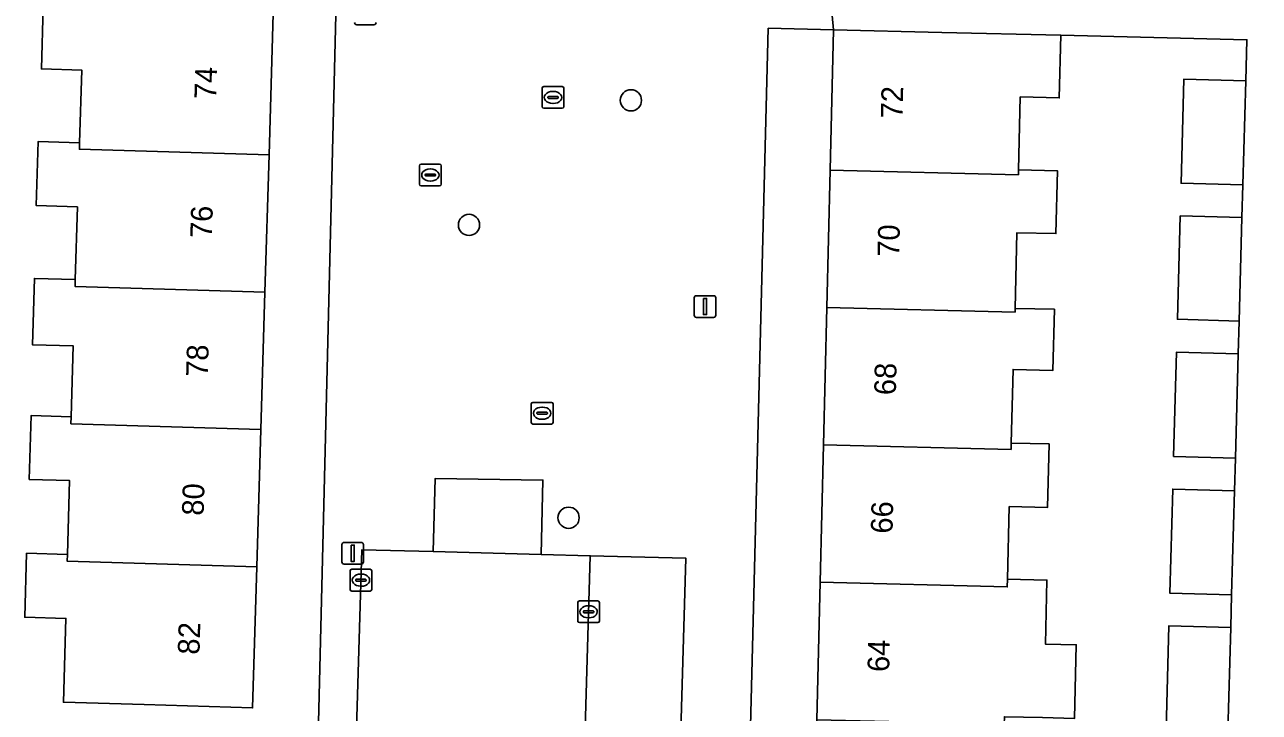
# Model space of a CAD drawing. Extents: x 162082 to 163401, y 388089 to 388636.
# Drawn here: x 162432.9 to 162489.8, y 388258.2 to 388289.9 of the extents above; entities that cross this region are included whole.
import ezdxf

# ---------------------------------------------------------------- set-up
doc = ezdxf.new("R2010")
doc.units = 0
for name, color, linetype in [('IMGEO_Boom', 7, 'Continuous'), ('IMGEO_Erf', 7, 'Continuous'), ('IMGEO_Kolk', 7, 'Continuous'), ('IMGEO_Lichtmast', 7, 'Continuous'), ('IMGEO_Pand', 7, 'Continuous'), ('IMGEO_Pand_nummerreeks', 7, 'Continuous'), ('IMGEO_Parkeervlak_open', 7, 'Continuous'), ('IMGEO_Rijbaan_lokaal_open', 7, 'Continuous'), ('IMGEO_Rioolput', 7, 'Continuous'), ('IMGEO_Voetpad_open', 7, 'Continuous')]:
    doc.layers.add(name, color=color, linetype=linetype)

msp = doc.modelspace()

# ---------------------------------------------------------------- linework, layer by layer
at = {"layer": 'IMGEO_Boom'}
for centre in [(162460.862, 388286.376), (162453.401, 388280.637), (162457.99, 388267.141)]:
    msp.add_circle(centre, 0.489, dxfattribs=at)
at = {"layer": 'IMGEO_Erf'}
for points in [[(162444.377, 388290.368), (162444.182, 388283.865), (162443.993, 388277.538), (162443.804, 388271.21), (162443.615, 388264.883), (162443.42, 388258.38), (162438.423, 388258.53), (162434.7, 388258.641), (162434.816, 388262.503), (162432.918, 388262.56), (162433.006, 388265.503), (162434.884, 388265.447), (162434.986, 388268.851), (162433.126, 388268.907), (162433.214, 388271.849), (162435.058, 388271.794), (162435.155, 388275.056), (162433.276, 388275.113), (162433.367, 388278.173), (162435.25, 388278.117), (162435.35, 388281.468), (162433.453, 388281.525), (162433.542, 388284.48), (162435.451, 388284.423), (162435.551, 388287.77), (162433.686, 388287.826), (162433.772, 388290.685)], [(162446.429, 388256.443), (162447.265, 388290.316)], [(162485.529, 388257.362), (162485.661, 388262.164), (162488.51, 388262.086), (162488.552, 388263.594), (162485.703, 388263.672), (162485.835, 388268.46), (162488.683, 388268.382), (162488.725, 388269.889), (162485.876, 388269.967), (162486.008, 388274.768), (162488.857, 388274.689), (162488.899, 388276.206), (162486.05, 388276.285), (162486.181, 388281.052), (162489.03, 388280.974), (162489.072, 388282.477), (162486.223, 388282.555), (162486.355, 388287.357), (162489.204, 388287.279), (162489.256, 388289.166), (162480.68, 388289.374), (162480.61, 388286.49), (162478.812, 388286.533), (162478.731, 388283.176), (162480.523, 388283.132), (162480.453, 388280.234), (162478.657, 388280.277), (162478.573, 388276.789), (162480.386, 388276.746), (162480.318, 388273.931), (162478.478, 388273.976), (162478.396, 388270.582), (162480.135, 388270.54), (162480.064, 388267.611), (162478.301, 388267.654), (162478.221, 388264.316), (162480.038, 388264.272), (162479.967, 388261.323), (162481.392, 388261.288), (162481.31, 388257.896)]]:
    msp.add_lwpolyline(points, dxfattribs=at)
msp.add_lwpolyline([(162469.89, 388276.829), (162470.043, 388283.16), (162470.199, 388289.627), (162467.19, 388289.696), (162466.216, 388251.474), (162469.275, 388251.368), (162469.431, 388257.835), (162469.584, 388264.166), (162469.737, 388270.498)], close=True, dxfattribs=at)
at = {"layer": 'IMGEO_Kolk'}
for p, q in [((162456.771, 388286.085), (162456.771, 388286.937)), ((162456.846, 388287.011), (162457.698, 388287.011)), ((162457.259, 388286.791), (162457.284, 388286.791)), ((162457.772, 388286.937), (162457.772, 388286.085)), ((162457.03, 388286.505), (162457.03, 388286.517)), ((162457.468, 388286.468), (162457.07, 388286.468)), ((162457.073, 388286.554), (162457.471, 388286.554)), ((162457.282, 388286.231), (162457.257, 388286.231)), ((162457.514, 388286.517), (162457.514, 388286.505)), ((162457.698, 388286.011), (162456.846, 388286.011)), ((162456.271, 388271.532), (162456.271, 388272.384)), ((162456.346, 388272.458), (162457.198, 388272.458)), ((162456.573, 388272.001), (162456.971, 388272.001)), ((162456.759, 388272.238), (162456.784, 388272.238)), ((162457.272, 388272.384), (162457.272, 388271.532)), ((162457.198, 388271.458), (162456.346, 388271.458)), ((162456.53, 388271.952), (162456.53, 388271.964)), ((162456.968, 388271.915), (162456.57, 388271.915)), ((162456.782, 388271.678), (162456.757, 388271.678)), ((162457.014, 388271.964), (162457.014, 388271.952)), ((162447.917, 388263.84), (162447.917, 388264.692)), ((162447.992, 388264.766), (162448.844, 388264.766)), ((162448.918, 388264.692), (162448.918, 388263.84)), ((162448.176, 388264.26), (162448.176, 388264.272)), ((162448.614, 388264.223), (162448.216, 388264.223)), ((162448.219, 388264.309), (162448.617, 388264.309)), ((162448.405, 388264.546), (162448.43, 388264.546)), ((162448.66, 388264.272), (162448.66, 388264.26)), ((162448.844, 388263.766), (162447.992, 388263.766)), ((162448.428, 388263.986), (162448.403, 388263.986)), ((162458.41, 388262.382), (162458.41, 388263.234)), ((162458.485, 388263.308), (162459.337, 388263.308)), ((162458.898, 388263.088), (162458.923, 388263.088)), ((162459.411, 388263.234), (162459.411, 388262.382)), ((162459.337, 388262.308), (162458.485, 388262.308)), ((162458.669, 388262.802), (162458.669, 388262.814)), ((162459.107, 388262.765), (162458.709, 388262.765)), ((162458.712, 388262.851), (162459.11, 388262.851)), ((162458.921, 388262.528), (162458.896, 388262.528)), ((162459.153, 388262.814), (162459.153, 388262.802))]:
    msp.add_line(p, q, dxfattribs=at)
for points in [[(162456.771, 388286.085), (162456.771, 388286.937)], [(162456.846, 388287.011), (162457.698, 388287.011)], [(162457.772, 388286.937), (162457.772, 388286.085)], [(162457.698, 388286.011), (162456.846, 388286.011)], [(162456.271, 388271.532), (162456.271, 388272.384)], [(162456.346, 388272.458), (162457.198, 388272.458)], [(162457.272, 388272.384), (162457.272, 388271.532)], [(162457.198, 388271.458), (162456.346, 388271.458)], [(162447.917, 388263.84), (162447.917, 388264.692)], [(162447.992, 388264.766), (162448.844, 388264.766)], [(162448.918, 388264.692), (162448.918, 388263.84)], [(162448.844, 388263.766), (162447.992, 388263.766)], [(162458.41, 388262.382), (162458.41, 388263.234)], [(162458.485, 388263.308), (162459.337, 388263.308)], [(162459.411, 388263.234), (162459.411, 388262.382)], [(162459.337, 388262.308), (162458.485, 388262.308)]]:
    msp.add_lwpolyline(points, dxfattribs=at)
for centre, radius, start, end in [((162456.848, 388286.935), 0.0765, 91.552, 178.448), ((162456.848, 388286.935), 0.0765, 91.552, 178.448), ((162457.696, 388286.935), 0.0765, 1.552, 88.448), ((162457.696, 388286.935), 0.0765, 1.552, 88.448), ((162457.07, 388286.514), 0.0403, 85.8775, 175.7526), ((162457.067, 388286.504), 0.0366, 178.938, 274.7102), ((162457.471, 388286.511), 0.043, 264.8664, 352.4533), ((162457.475, 388286.516), 0.0386, 1.7309, 96.639), ((162456.848, 388286.087), 0.0765, 181.552, 268.448), ((162456.848, 388286.087), 0.0765, 181.552, 268.448), ((162457.696, 388286.087), 0.0765, 271.552, 358.448), ((162457.696, 388286.087), 0.0765, 271.552, 358.448), ((162456.348, 388272.382), 0.0765, 91.552, 178.448), ((162456.348, 388272.382), 0.0765, 91.552, 178.448), ((162456.57, 388271.961), 0.0403, 85.8775, 175.7526), ((162456.975, 388271.963), 0.0386, 1.7309, 96.639), ((162457.196, 388272.382), 0.0765, 1.552, 88.448), ((162457.196, 388272.382), 0.0765, 1.552, 88.448), ((162456.348, 388271.534), 0.0765, 181.552, 268.448), ((162456.348, 388271.534), 0.0765, 181.552, 268.448), ((162456.567, 388271.951), 0.0366, 178.938, 274.7102), ((162456.971, 388271.958), 0.043, 264.8664, 352.4533), ((162457.196, 388271.534), 0.0765, 271.552, 358.448), ((162457.196, 388271.534), 0.0765, 271.552, 358.448), ((162447.994, 388264.69), 0.0765, 91.552, 178.448), ((162447.994, 388264.69), 0.0765, 91.552, 178.448), ((162448.842, 388264.69), 0.0765, 1.552, 88.448), ((162448.842, 388264.69), 0.0765, 1.552, 88.448), ((162448.216, 388264.269), 0.0403, 85.8775, 175.7526), ((162448.213, 388264.259), 0.0366, 178.938, 274.7102), ((162448.617, 388264.266), 0.043, 264.8664, 352.4533), ((162448.621, 388264.271), 0.0386, 1.7309, 96.639), ((162447.994, 388263.842), 0.0765, 181.552, 268.448), ((162447.994, 388263.842), 0.0765, 181.552, 268.448), ((162448.842, 388263.842), 0.0765, 271.552, 358.448), ((162448.842, 388263.842), 0.0765, 271.552, 358.448), ((162458.487, 388263.232), 0.0765, 91.552, 178.448), ((162458.487, 388263.232), 0.0765, 91.552, 178.448), ((162459.335, 388263.232), 0.0765, 1.552, 88.448), ((162459.335, 388263.232), 0.0765, 1.552, 88.448), ((162458.487, 388262.384), 0.0765, 181.552, 268.448), ((162458.487, 388262.384), 0.0765, 181.552, 268.448), ((162458.709, 388262.811), 0.0403, 85.8775, 175.7526), ((162458.706, 388262.801), 0.0366, 178.938, 274.7102), ((162459.11, 388262.808), 0.043, 264.8664, 352.4533), ((162459.114, 388262.813), 0.0386, 1.7309, 96.639), ((162459.335, 388262.384), 0.0765, 271.552, 358.448), ((162459.335, 388262.384), 0.0765, 271.552, 358.448)]:
    msp.add_arc(centre, radius, start, end, dxfattribs=at)
for centre, major_axis, ratio, start_param, end_param in [((162457.258, 388286.511), (-0.387, 0.002), 0.722429, 4.712389, 7.853982), ((162457.283, 388286.511), (-0.39, 0.002), 0.717154, 1.570796, 4.712389), ((162456.758, 388271.958), (-0.387, 0.002), 0.722429, 4.712389, 7.853982), ((162456.783, 388271.958), (-0.39, 0.002), 0.717154, 1.570796, 4.712389), ((162448.404, 388264.266), (-0.387, 0.002), 0.722429, 4.712389, 7.853982), ((162448.429, 388264.266), (-0.39, 0.002), 0.717154, 1.570796, 4.712389), ((162458.897, 388262.808), (-0.387, 0.002), 0.722429, 4.712389, 7.853982), ((162458.922, 388262.808), (-0.39, 0.002), 0.717154, 1.570796, 4.712389)]:
    msp.add_ellipse(centre, major_axis=major_axis, ratio=ratio, start_param=start_param, end_param=end_param, dxfattribs=at)
at = {"layer": 'IMGEO_Lichtmast'}
for p, q in [((162449.012, 388289.861), (162448.222, 388289.861)), ((162448.222, 388289.861), (162449.012, 388289.861)), ((162463.784, 388276.475), (162463.784, 388277.275)), ((162463.784, 388277.275), (162463.784, 388276.475)), ((162463.884, 388277.375), (162464.674, 388277.375)), ((162464.674, 388277.375), (162463.884, 388277.375)), ((162464.774, 388277.275), (162464.774, 388276.475)), ((162464.774, 388276.475), (162464.774, 388277.275)), ((162464.674, 388276.375), (162463.884, 388276.375)), ((162463.884, 388276.375), (162464.674, 388276.375)), ((162447.541, 388265.107), (162447.541, 388265.907)), ((162447.541, 388265.907), (162447.541, 388265.107)), ((162447.641, 388266.007), (162448.431, 388266.007)), ((162448.431, 388266.007), (162447.641, 388266.007)), ((162448.531, 388265.907), (162448.531, 388265.107)), ((162448.531, 388265.107), (162448.531, 388265.907)), ((162448.431, 388265.007), (162447.641, 388265.007)), ((162447.641, 388265.007), (162448.431, 388265.007))]:
    msp.add_line(p, q, dxfattribs=at)
for points in [[(162464.204, 388277.25), (162464.354, 388277.25), (162464.354, 388276.5), (162464.204, 388276.5), (162464.204, 388277.25)], [(162447.961, 388265.882), (162448.111, 388265.882), (162448.111, 388265.132), (162447.961, 388265.132), (162447.961, 388265.882)]]:
    msp.add_lwpolyline(points, dxfattribs=at)
for centre, start, end in [((162448.222, 388289.961), 180, 270), ((162448.222, 388289.961), 180, 270), ((162449.012, 388289.961), 270, 0), ((162449.012, 388289.961), 270, 0), ((162463.884, 388277.275), 90, 180), ((162463.884, 388277.275), 90, 180), ((162464.674, 388277.275), 0, 90), ((162464.674, 388277.275), 360, 90), ((162463.884, 388276.475), 180, 270), ((162463.884, 388276.475), 180, 270), ((162464.674, 388276.475), 270, 0), ((162464.674, 388276.475), 270, 0), ((162447.641, 388265.907), 90, 180), ((162447.641, 388265.907), 90, 180), ((162448.431, 388265.907), 0, 90), ((162448.431, 388265.907), 360, 90), ((162447.641, 388265.107), 180, 270), ((162447.641, 388265.107), 180, 270), ((162448.431, 388265.107), 270, 0), ((162448.431, 388265.107), 270, 0)]:
    msp.add_arc(centre, 0.1, start, end, dxfattribs=at)
at = {"layer": 'IMGEO_Pand'}
for points in [[(162435.451, 388284.423), (162435.442, 388284.125), (162444.182, 388283.865), (162444.377, 388290.368), (162439.38, 388290.517), (162433.772, 388290.685), (162433.686, 388287.826), (162435.551, 388287.77)], [(162470.043, 388283.16), (162478.726, 388282.95), (162478.731, 388283.176), (162478.812, 388286.533), (162480.61, 388286.49), (162480.68, 388289.374), (162475.198, 388289.506), (162470.199, 388289.627)], [(162489.204, 388287.279), (162486.355, 388287.357), (162486.223, 388282.555), (162489.072, 388282.477)], [(162435.451, 388284.423), (162433.542, 388284.48), (162433.453, 388281.525), (162435.35, 388281.468), (162435.25, 388278.117), (162435.241, 388277.799), (162443.993, 388277.538), (162444.182, 388283.865), (162435.442, 388284.125)], [(162478.573, 388276.789), (162478.657, 388280.277), (162480.453, 388280.234), (162480.523, 388283.132), (162478.731, 388283.176), (162478.726, 388282.95), (162470.043, 388283.16), (162469.89, 388276.829), (162478.569, 388276.619)], [(162489.03, 388280.974), (162486.181, 388281.052), (162486.05, 388276.285), (162488.899, 388276.206)], [(162435.058, 388271.794), (162435.048, 388271.471), (162443.804, 388271.21), (162443.993, 388277.538), (162435.241, 388277.799), (162435.25, 388278.117), (162433.367, 388278.173), (162433.276, 388275.113), (162435.155, 388275.056)], [(162478.573, 388276.789), (162478.569, 388276.619), (162469.89, 388276.829), (162469.737, 388270.498), (162478.389, 388270.288), (162478.396, 388270.582), (162478.478, 388273.976), (162480.318, 388273.931), (162480.386, 388276.746)], [(162488.857, 388274.689), (162486.008, 388274.768), (162485.876, 388269.967), (162488.725, 388269.889)], [(162435.058, 388271.794), (162433.214, 388271.849), (162433.126, 388268.907), (162434.986, 388268.851), (162434.884, 388265.447), (162434.875, 388265.143), (162443.615, 388264.883), (162443.804, 388271.21), (162435.048, 388271.471)], [(162469.737, 388270.498), (162469.584, 388264.166), (162478.212, 388263.957), (162478.221, 388264.316), (162478.301, 388267.654), (162480.064, 388267.611), (162480.135, 388270.54), (162478.396, 388270.582), (162478.389, 388270.288)], [(162488.683, 388268.382), (162485.835, 388268.46), (162485.703, 388263.672), (162488.552, 388263.594)], [(162434.884, 388265.447), (162433.006, 388265.503), (162432.918, 388262.56), (162434.816, 388262.503), (162434.7, 388258.641), (162438.423, 388258.53), (162443.42, 388258.38), (162443.615, 388264.883), (162434.875, 388265.143)], [(162479.967, 388261.323), (162480.038, 388264.272), (162478.221, 388264.316), (162478.212, 388263.957), (162469.584, 388264.166), (162469.431, 388257.835), (162478.07, 388257.626), (162478.078, 388257.973), (162479.841, 388257.931), (162481.31, 388257.896), (162481.392, 388261.288)], [(162488.51, 388262.086), (162485.661, 388262.164), (162485.529, 388257.362), (162488.378, 388257.291)]]:
    msp.add_lwpolyline(points, close=True, dxfattribs=at)
at = {"layer": 'IMGEO_Parkeervlak_open'}
msp.add_lwpolyline([(162458.985, 388265.391), (162458.615, 388252.676), (162463.022, 388252.581), (162463.397, 388265.274)], close=True, dxfattribs=at)
at = {"layer": 'IMGEO_Rijbaan_lokaal_open'}
msp.add_lwpolyline([(162455.92, 388252.734), (162458.615, 388252.676), (162458.985, 388265.391), (162456.719, 388265.451), (162451.743, 388265.583), (162448.461, 388265.67), (162448.003, 388250.23), (162447.965, 388242.951), (162447.815, 388237.894), (162447.021, 388206.23)], dxfattribs=at)
at = {"layer": 'IMGEO_Rioolput'}
for p, q in [((162451.117, 388282.508), (162451.117, 388283.36)), ((162451.192, 388283.434), (162452.044, 388283.434)), ((162452.118, 388283.36), (162452.118, 388282.508)), ((162451.376, 388282.928), (162451.376, 388282.94)), ((162451.814, 388282.891), (162451.416, 388282.891)), ((162451.419, 388282.977), (162451.817, 388282.977)), ((162451.605, 388283.214), (162451.63, 388283.214)), ((162451.86, 388282.94), (162451.86, 388282.928)), ((162452.044, 388282.434), (162451.192, 388282.434)), ((162451.628, 388282.654), (162451.603, 388282.654))]:
    msp.add_line(p, q, dxfattribs=at)
for points in [[(162451.117, 388282.508), (162451.117, 388283.36)], [(162451.192, 388283.434), (162452.044, 388283.434)], [(162452.118, 388283.36), (162452.118, 388282.508)], [(162452.044, 388282.434), (162451.192, 388282.434)]]:
    msp.add_lwpolyline(points, dxfattribs=at)
for centre, radius, start, end in [((162451.194, 388283.358), 0.0765, 91.552, 178.448), ((162451.194, 388283.358), 0.0765, 91.552, 178.448), ((162452.042, 388283.358), 0.0765, 1.552, 88.448), ((162452.042, 388283.358), 0.0765, 1.552, 88.448), ((162451.416, 388282.937), 0.0403, 85.8775, 175.7526), ((162451.413, 388282.927), 0.0366, 178.938, 274.7102), ((162451.817, 388282.934), 0.043, 264.8664, 352.4533), ((162451.821, 388282.939), 0.0386, 1.7309, 96.639), ((162451.194, 388282.51), 0.0765, 181.552, 268.448), ((162451.194, 388282.51), 0.0765, 181.552, 268.448), ((162452.042, 388282.51), 0.0765, 271.552, 358.448), ((162452.042, 388282.51), 0.0765, 271.552, 358.448)]:
    msp.add_arc(centre, radius, start, end, dxfattribs=at)
for centre, major_axis, ratio, start_param, end_param in [((162451.604, 388282.934), (-0.387, 0.002), 0.722429, 4.712389, 7.853982), ((162451.629, 388282.934), (-0.39, 0.002), 0.717154, 1.570796, 4.712389)]:
    msp.add_ellipse(centre, major_axis=major_axis, ratio=ratio, start_param=start_param, end_param=end_param, dxfattribs=at)
at = {"layer": 'IMGEO_Voetpad_open'}
for points in [[(162466.216, 388251.474), (162467.19, 388289.696), (162470.199, 388289.627), (162470.07, 388290.942)], [(162491.745, 388290.458), (162486.962, 388290.588), (162485.454, 388290.629), (162480.656, 388290.76), (162479.124, 388290.802), (162474.346, 388290.933), (162470.073, 388291.049), (162470.07, 388290.942), (162470.199, 388289.627), (162475.198, 388289.506), (162480.68, 388289.374), (162489.256, 388289.166), (162489.204, 388287.279), (162489.072, 388282.477), (162489.03, 388280.974), (162488.899, 388276.206), (162488.857, 388274.689), (162488.725, 388269.889), (162488.683, 388268.382), (162488.552, 388263.594), (162488.51, 388262.086), (162488.378, 388257.291), (162488.199, 388250.773), (162489.936, 388250.727)], [(162447.265, 388290.316), (162446.429, 388256.443)], [(162448.003, 388250.23), (162448.461, 388265.67), (162451.743, 388265.583), (162451.836, 388268.944), (162456.804, 388268.874), (162456.719, 388265.451), (162458.985, 388265.391), (162463.397, 388265.274), (162463.022, 388252.581)]]:
    msp.add_lwpolyline(points, dxfattribs=at)
msp.add_lwpolyline([(162451.743, 388265.583), (162456.719, 388265.451), (162456.804, 388268.874), (162451.836, 388268.944)], close=True, dxfattribs=at)

# ---------------------------------------------------------------- texts
at = {"layer": 'IMGEO_Pand_nummerreeks'}
for s, rotation, p in [('74', 88.2864, (162441.738, 388286.418)), ('72', 88.6165, (162473.38, 388285.53)), ('76', 88.2864, (162441.546, 388280.02)), ('70', 88.6165, (162473.227, 388279.159)), ('78', 88.2864, (162441.356, 388273.626)), ('68', 88.6165, (162473.073, 388272.783)), ('80', 88.2864, (162441.164, 388267.228)), ('66', 88.6165, (162472.918, 388266.403)), ('82', 88.2864, (162440.972, 388260.825)), ('64', 88.6137, (162472.765, 388260.027))]:
    msp.add_text(s, height=1, rotation=rotation, dxfattribs=at).set_placement(p)

doc.saveas('drawing.dxf')
